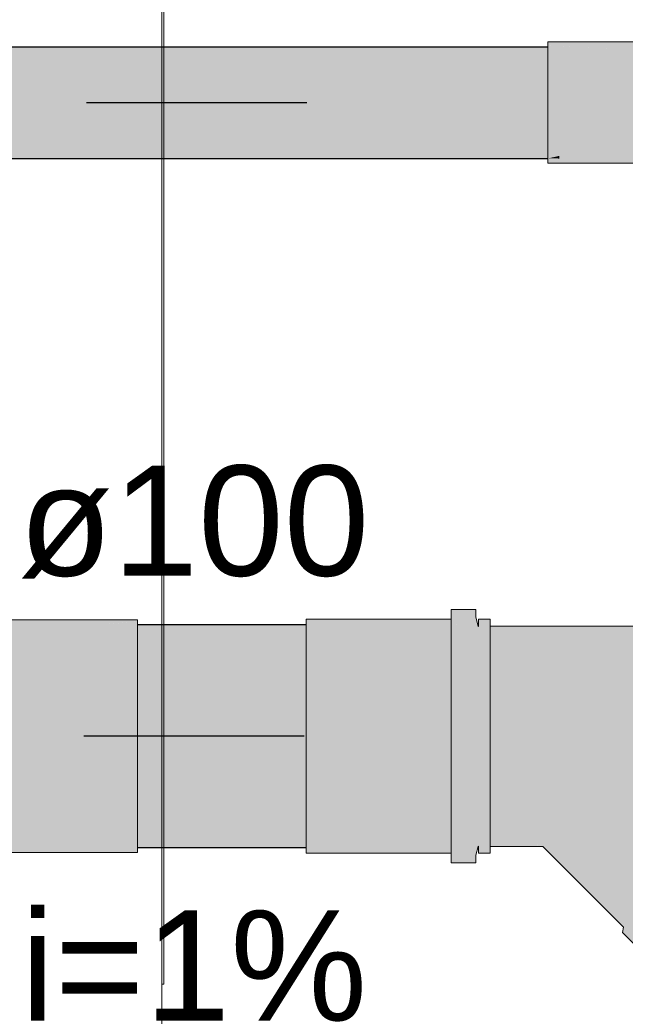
# Model space of a CAD drawing. Header units: millimetres. Extents: x 321 to 585, y -277 to 9.
# Tile 381 of 656: x 530.87 to 531.97, y -239.12 to -237.34. Entities that reach past the tile are written whole.
import ezdxf

# ---------------------------------------------------------------- set-up
doc = ezdxf.new("R2010")
doc.units = ezdxf.units.MM
doc.header["$MEASUREMENT"] = 0
doc.linetypes.add('NULL', pattern=[0])
for name, color, linetype, lineweight in [('CV-Condutos', 1, 'Continuous', 25), ('CV-Conexões', 9, 'Continuous', 18), ('CV-Sentido conduto', 9, 'Continuous', 30), ('IFC-Laje-Contorno', 134, 'Continuous', 5), ('IFC-Viga-Contorno', 66, 'Continuous', 5), ('TQ-Condutos', 3, 'Continuous', 25), ('TQ-Conexões', 9, 'Continuous', 18), ('TQ-Sentido conduto', 9, 'Continuous', 30), ('TQ-Textos conduto', 7, 'Continuous', 9)]:
    doc.layers.add(name, color=color, linetype=linetype, lineweight=lineweight)
doc.styles.add('Arial', font='arial.ttf')

msp = doc.modelspace()

# ---------------------------------------------------------------- hatches: boundary and pattern name
at = {"layer": 'CV-Condutos', "linetype": 'Continuous'}
for points in [[(530.5572, -237.3866), (530.5572, -237.3909), (530.5572, -237.3912), (531.8315, -237.3909), (531.8315, -237.3908), (531.8315, -237.3865)], [(531.8315, -237.3865), (530.5572, -237.3865), (530.5572, -237.3866)], [(530.5572, -237.3912), (530.5572, -237.412), (530.5572, -237.4125), (530.5572, -237.4461), (530.5572, -237.4467), (530.5572, -237.4873), (530.5572, -237.488), (530.5572, -237.5286), (531.8315, -237.528), (531.8315, -237.4873), (531.8315, -237.4867), (531.8315, -237.4461), (531.8315, -237.4456), (531.8315, -237.412), (531.8315, -237.4117), (531.8315, -237.3909)], [(531.8315, -237.5622), (531.8315, -237.5286), (531.8315, -237.528), (530.5572, -237.5286), (530.5572, -237.5291), (530.5572, -237.5627)], [(531.8315, -237.5881), (531.8315, -237.5838), (531.8315, -237.5835), (531.8315, -237.5627), (531.8315, -237.5622), (530.5572, -237.5627), (530.5572, -237.563), (530.5572, -237.5838), (530.5572, -237.5839), (530.5572, -237.5882)], [(530.5572, -237.5882), (531.8315, -237.5882), (531.8315, -237.5881)], [(531.8315, -237.5881), (531.8515, -237.5882), (531.8515, -237.5838)]]:
    msp.add_hatch(color=11, dxfattribs=at).paths.add_polyline_path(points)
at = {"layer": 'CV-Conexões', "linetype": 'Continuous'}
for points in [[(532.0274, -237.3767), (531.8315, -237.3767), (531.8315, -237.3829), (532.0274, -237.3934), (532.0274, -237.3829), (532.0274, -237.378), (532.0274, -237.3777)], [(531.8515, -237.384), (531.8315, -237.3829), (531.8315, -237.3865), (531.8315, -237.3962), (531.8315, -237.4157), (531.8315, -237.4401), (531.8315, -237.4677), (531.8315, -237.4966), (531.8315, -237.525), (531.8315, -237.5507), (531.8315, -237.5721), (531.8315, -237.5878), (531.8515, -237.5878), (532.0274, -237.5878), (532.0274, -237.5874), (532.0274, -237.5868), (532.0274, -237.5845), (531.8515, -237.5734), (532.0274, -237.5845), (532.0274, -237.58), (532.0274, -237.5721), (531.9874, -237.5721), (531.8515, -237.5721), (531.8515, -237.5688), (531.8515, -237.5721), (531.9874, -237.5721), (532.0274, -237.5721), (532.0274, -237.5676), (531.9157, -237.558), (531.8515, -237.5524), (531.9157, -237.558), (532.0274, -237.5676), (532.0274, -237.553), (532.0274, -237.5507), (531.8788, -237.5507), (531.8515, -237.5507), (532.0274, -237.5507), (532.0274, -237.5308), (532.0274, -237.5304), (531.8515, -237.5486), (532.0274, -237.5304), (532.0274, -237.525), (531.8515, -237.525), (532.0274, -237.525), (532.0274, -237.5031), (532.0274, -237.5026), (531.8515, -237.5227), (532.0274, -237.5026), (532.0274, -237.4966), (532.0274, -237.4743), (531.8515, -237.4966), (532.0274, -237.4743), (532.0274, -237.4742), (532.0274, -237.4738), (531.8515, -237.4943), (532.0274, -237.4738), (532.0274, -237.4723), (532.0274, -237.4677), (531.8515, -237.4677), (532.0274, -237.4677), (532.0274, -237.4464), (532.0274, -237.4459), (531.8515, -237.4655), (532.0274, -237.4459), (532.0274, -237.4401), (531.8515, -237.4401), (532.0274, -237.4401), (532.0274, -237.4213), (532.0274, -237.4208), (531.8515, -237.4381), (532.0274, -237.4208), (532.0274, -237.4157), (532.0274, -237.4007), (532.0274, -237.4006), (531.8515, -237.4157), (532.0274, -237.4006), (532.0274, -237.4003), (531.8515, -237.4141), (532.0274, -237.4003), (532.0274, -237.3993), (532.0274, -237.3962), (531.8515, -237.3962), (532.0274, -237.3962), (532.0274, -237.3957), (532.0274, -237.3942), (531.8515, -237.3873), (531.8515, -237.3865), (531.8515, -237.3873), (532.0274, -237.3942), (532.0795, -237.3962), (532.0274, -237.3934), (531.8985, -237.3865)], [(531.8515, -237.5966), (532.0274, -237.5966), (532.0274, -237.5962), (532.0274, -237.5948), (531.8515, -237.5889), (532.0274, -237.5948), (532.0274, -237.5947), (532.0274, -237.5883), (531.8515, -237.5885), (532.0274, -237.5882), (532.0274, -237.5882), (531.8515, -237.5882), (531.8425, -237.5882), (531.8515, -237.5882), (532.0274, -237.5882), (532.0274, -237.5881), (532.0274, -237.5878), (531.8515, -237.5878), (531.8315, -237.5878), (531.8315, -237.5882), (531.8315, -237.5966)]]:
    msp.add_hatch(color=241, dxfattribs=at).paths.add_polyline_path(points)
at = {"layer": 'CV-Sentido conduto', "linetype": 'Continuous'}
msp.add_hatch(color=7, dxfattribs=at).paths.add_polyline_path([(530.9943, -237.4873), (531.2358, -237.552), (531.2358, -237.4226)])
at = {"layer": 'TQ-Condutos', "linetype": 'Continuous'}
for points in [[(531.3927, -238.4346), (531.0868, -238.4346), (531.0868, -238.4353), (531.0868, -238.4435), (531.0868, -238.4468), (531.0868, -238.4857), (531.0868, -238.4911), (531.0868, -238.5541), (531.0868, -238.5606), (531.3927, -238.6104), (531.3927, -238.5541), (531.3927, -238.5323), (531.3927, -238.4857), (531.3927, -238.4723), (531.3927, -238.4435), (531.3927, -238.4406), (531.3927, -238.4349)], [(531.3927, -238.6104), (531.0868, -238.5606), (531.0868, -238.6367), (531.0868, -238.6432), (531.3927, -238.6931), (531.3927, -238.6367)], [(531.3927, -238.8388), (531.3927, -238.836), (531.3927, -238.83), (531.3927, -238.8165), (531.3927, -238.7877), (531.3927, -238.766), (531.3927, -238.7194), (531.3927, -238.6931), (531.0868, -238.6432), (531.0868, -238.7194), (531.0868, -238.7248), (531.0868, -238.7852), (531.0868, -238.7877), (531.0868, -238.791), (531.0868, -238.8284), (531.0868, -238.83), (531.0868, -238.8307), (531.0868, -238.8388)]]:
    msp.add_hatch(color=73, dxfattribs=at).paths.add_polyline_path(points)
at = {"layer": 'TQ-Conexões', "linetype": 'Continuous'}
for points in [[(531.7053, -238.8425), (531.7053, -238.8489), (531.7268, -238.8489), (531.7268, -238.8417), (531.7268, -238.8367), (531.7076, -238.8367), (531.7268, -238.8367), (531.7268, -238.8205), (531.7268, -238.7868), (531.7268, -238.7428), (531.7268, -238.6916), (531.7268, -238.6367), (531.7268, -238.5818), (531.7268, -238.5306), (531.7268, -238.4867), (531.7268, -238.4529), (531.7268, -238.4367), (531.7268, -238.4317), (531.7076, -238.4367), (531.7268, -238.4317), (531.7268, -238.4245), (531.7053, -238.4245), (531.7053, -238.4367), (531.7053, -238.4373), (531.7051, -238.4367), (531.7005, -238.4208), (531.7005, -238.4367), (531.7005, -238.4208), (531.6583, -238.4367), (531.7005, -238.4407), (531.7053, -238.4742), (531.7053, -238.5306), (531.7053, -238.4742), (531.7005, -238.4407), (531.6583, -238.4367), (531.6906, -238.4245), (531.6569, -238.4245), (531.6906, -238.4245), (531.7005, -238.4208), (531.7005, -238.4138), (531.7005, -238.4069), (531.6557, -238.4069), (531.6557, -238.4147), (531.6557, -238.4245), (531.6557, -238.4367), (531.6557, -238.4377), (531.7005, -238.4607), (531.7005, -238.4912), (531.7005, -238.4607), (531.6557, -238.4377), (531.6557, -238.4742), (531.6557, -238.5218), (531.7005, -238.5218), (531.6557, -238.5218), (531.7005, -238.5593), (531.7053, -238.5999), (531.7005, -238.5593), (531.6557, -238.5218), (531.6557, -238.5772), (531.7005, -238.5968), (531.6557, -238.5772), (531.6557, -238.6367), (531.7005, -238.6367), (531.7053, -238.6735), (531.7005, -238.6367), (531.6557, -238.6367), (531.7005, -238.6766), (531.6557, -238.6367), (531.6557, -238.6962), (531.7005, -238.7141), (531.7053, -238.7428), (531.7005, -238.7141), (531.6557, -238.6962), (531.6557, -238.7516), (531.7005, -238.7516), (531.6557, -238.7516), (531.7005, -238.7822), (531.7053, -238.7993), (531.7005, -238.7822), (531.6557, -238.7516), (531.6557, -238.7992), (531.7005, -238.8128), (531.6557, -238.7992), (531.6557, -238.8357), (531.6557, -238.8367), (531.6557, -238.8489), (531.69, -238.8489), (531.6557, -238.8489), (531.6557, -238.8587), (531.6557, -238.8665), (531.7005, -238.8665), (531.7005, -238.8527), (531.6906, -238.8489), (531.6583, -238.8367), (531.7005, -238.8367), (531.7005, -238.8327), (531.7005, -238.8367), (531.6583, -238.8367), (531.7005, -238.8527), (531.7051, -238.8367), (531.7053, -238.8361), (531.7053, -238.8367)], [(530.9648, -238.4255), (530.8128, -238.4255), (530.8128, -238.4287), (530.8128, -238.4383), (530.8128, -238.4538), (530.8128, -238.4749), (530.8128, -238.501), (530.8128, -238.5311), (530.8128, -238.5645), (530.8128, -238.6), (530.8128, -238.6367), (530.8128, -238.6734), (530.8128, -238.7089), (530.8128, -238.7423), (530.8128, -238.7725), (530.8128, -238.7985), (530.8128, -238.8196), (530.8128, -238.8352), (530.8128, -238.8447), (530.8128, -238.8479), (530.9648, -238.8479), (531.0868, -238.8479), (531.0868, -238.8447), (530.9648, -238.8447), (530.9648, -238.8352), (530.9648, -238.8388), (530.9648, -238.8447), (531.0156, -238.8388), (530.9648, -238.8447), (531.0468, -238.8447), (531.0468, -238.8388), (531.0403, -238.8388), (531.0468, -238.8388), (531.0468, -238.8383), (531.0468, -238.8352), (531.0468, -238.8247), (531.0468, -238.8352), (531.0468, -238.8383), (531.0468, -238.8388), (531.0468, -238.8447), (531.0716, -238.8388), (531.0468, -238.8447), (531.0868, -238.8447), (531.0868, -238.8388), (531.0868, -238.8352), (531.0868, -238.8196), (531.0468, -238.8196), (530.9648, -238.8196), (531.0468, -238.8196), (531.0468, -238.8054), (531.0468, -238.8196), (531.0868, -238.8196), (531.0868, -238.7985), (531.0468, -238.7985), (530.9648, -238.7985), (531.0468, -238.7985), (531.0468, -238.781), (531.0468, -238.7985), (531.0868, -238.7985), (531.0868, -238.7725), (531.0468, -238.7725), (530.9648, -238.7725), (531.0468, -238.7725), (531.0468, -238.7522), (531.0468, -238.7725), (531.0868, -238.7725), (531.0868, -238.7423), (531.0468, -238.7423), (530.9648, -238.7423), (531.0468, -238.7423), (531.0468, -238.7199), (531.0468, -238.7423), (531.0868, -238.7423), (531.0868, -238.7089), (531.0468, -238.7089), (530.9648, -238.7089), (531.0468, -238.7089), (531.0468, -238.685), (531.0468, -238.7089), (531.0868, -238.7089), (531.0868, -238.6734), (531.0468, -238.6734), (530.9648, -238.6734), (531.0468, -238.6734), (531.0468, -238.6487), (531.0468, -238.6734), (531.0868, -238.6734), (531.0868, -238.6367), (531.0468, -238.6367), (530.9648, -238.6367), (531.0468, -238.6367), (531.0468, -238.6121), (531.0468, -238.6367), (531.0868, -238.6367), (531.0868, -238.6), (531.0468, -238.6), (530.9648, -238.6), (531.0468, -238.6), (531.0468, -238.5761), (531.0468, -238.6), (531.0868, -238.6), (531.0868, -238.5645), (531.0468, -238.5645), (530.9648, -238.5645), (531.0468, -238.5645), (531.0468, -238.542), (531.0468, -238.5645), (531.0868, -238.5645), (531.0868, -238.5311), (531.0468, -238.5311), (530.9648, -238.5311), (531.0468, -238.5311), (531.0468, -238.5108), (531.0468, -238.5311), (531.0868, -238.5311), (531.0868, -238.501), (531.0468, -238.501), (530.9648, -238.501), (531.0468, -238.501), (531.0468, -238.4835), (531.0468, -238.501), (531.0868, -238.501), (531.0868, -238.4749), (531.0468, -238.4749), (530.9648, -238.4749), (531.0468, -238.4749), (531.0468, -238.4607), (531.0468, -238.4749), (531.0868, -238.4749), (531.0868, -238.4538), (531.0468, -238.4538), (530.9648, -238.4538), (531.0468, -238.4538), (531.0468, -238.4434), (531.0468, -238.4538), (531.0868, -238.4538), (531.0868, -238.4383), (531.0468, -238.4383), (531.0868, -238.4383), (531.0868, -238.4346), (531.0868, -238.4287), (531.0468, -238.4346), (531.0468, -238.4363), (531.0468, -238.4346), (531.0868, -238.4287), (531.0468, -238.4319), (531.0113, -238.4346), (530.9648, -238.4383), (530.9648, -238.4287), (530.9648, -238.4383), (531.0868, -238.4287), (531.0868, -238.4255)], [(531.6557, -238.4245), (531.3927, -238.4245), (531.3927, -238.4317), (531.6557, -238.4317)], [(531.6557, -238.8417), (531.6201, -238.8388), (531.5941, -238.8367), (531.6557, -238.8417), (531.6557, -238.8367), (531.6557, -238.8205), (531.6557, -238.7868), (531.6557, -238.7428), (531.554, -238.7868), (531.554, -238.8074), (531.554, -238.8205), (531.554, -238.8304), (531.554, -238.8205), (531.554, -238.8074), (531.554, -238.7868), (531.6557, -238.7428), (531.6557, -238.6916), (531.6557, -238.6367), (531.6557, -238.5818), (531.6557, -238.5306), (531.6557, -238.4867), (531.6557, -238.4529), (531.6557, -238.4367), (531.6557, -238.4346), (531.6347, -238.4367), (531.6557, -238.4346), (531.6557, -238.4317), (531.554, -238.4335), (531.554, -238.4346), (531.554, -238.4335), (531.4286, -238.4346), (531.554, -238.4367), (531.4286, -238.4346), (531.4545, -238.4367), (531.554, -238.4447), (531.4286, -238.4346), (531.554, -238.4335), (531.6557, -238.4317), (531.554, -238.4317), (531.3927, -238.4317), (531.3927, -238.4346), (531.554, -238.4459), (531.554, -238.4529), (531.554, -238.4736), (531.554, -238.4867), (531.554, -238.5136), (531.554, -238.5306), (531.554, -238.5504), (531.554, -238.5818), (531.554, -238.6155), (531.554, -238.6367), (531.554, -238.658), (531.554, -238.6916), (531.554, -238.723), (531.554, -238.7428), (531.554, -238.7598), (531.554, -238.7428), (531.554, -238.723), (531.554, -238.6916), (531.554, -238.658), (531.554, -238.6367), (531.554, -238.6155), (531.554, -238.5818), (531.554, -238.5504), (531.554, -238.5306), (531.554, -238.5136), (531.554, -238.4867), (531.554, -238.4736), (531.554, -238.4529), (531.554, -238.4459), (531.3927, -238.4346), (531.3927, -238.4529), (531.3927, -238.4867), (531.3927, -238.5306), (531.3927, -238.5818), (531.3927, -238.6367), (531.3927, -238.6916), (531.3927, -238.7428), (531.3927, -238.7868), (531.3927, -238.8205), (531.554, -238.8335), (531.554, -238.8367), (531.554, -238.8382), (531.554, -238.8388), (531.554, -238.8382), (531.554, -238.8367), (531.554, -238.8335), (531.3927, -238.8205), (531.3927, -238.8367), (531.3927, -238.8388), (531.554, -238.8406), (531.3927, -238.8388), (531.3927, -238.8417), (531.554, -238.8417)], [(531.7053, -238.4367), (531.7051, -238.4367), (531.7053, -238.4373)], [(531.7637, -238.8367), (531.8203, -238.8347), (531.8266, -238.8345), (531.82, -238.8344), (531.8266, -238.8345), (531.8287, -238.8367), (531.8288, -238.8367), (531.8287, -238.8367), (531.969, -238.9833), (531.9714, -238.9809), (531.835, -238.8367), (531.8308, -238.8323), (531.8181, -238.8325), (531.7637, -238.8333), (531.8308, -238.8323), (531.9714, -238.9809), (531.969, -238.9833), (531.967, -238.9927), (531.9693, -238.9904), (531.967, -238.9927), (532.0332, -239.0589), (532.0358, -239.0562), (532.0434, -239.0486), (531.9716, -238.9881), (532.0434, -239.0486), (531.9782, -238.9814), (531.9784, -238.9739), (531.9782, -238.9814), (532.0434, -239.0486), (532.0555, -239.0365), (531.9848, -238.9748), (532.0555, -239.0365), (532.0713, -239.0207), (531.995, -238.9646), (531.9897, -238.9626), (531.995, -238.9646), (532.0713, -239.0207), (532.0898, -239.0023), (532.0176, -238.942), (532.0052, -238.9545), (532.0176, -238.942), (532.0043, -238.948), (531.8556, -238.8221), (531.8432, -238.8272), (531.8556, -238.8221), (532.0043, -238.948), (532.0176, -238.942), (532.0898, -239.0023), (532.0999, -238.9921), (532.1095, -238.9825), (532.0999, -238.9761), (532.0999, -238.9729), (532.0301, -238.9295), (532.0214, -238.9309), (531.8929, -238.8131), (531.8743, -238.8176), (531.8929, -238.8131), (531.7637, -238.8199), (531.8929, -238.8131), (532.0214, -238.9309), (532.0301, -238.9295), (532.0999, -238.9729), (532.0999, -238.968), (532.0433, -238.9163), (532.0999, -238.968), (532.0999, -238.9386), (532.0999, -238.9275), (532.0566, -238.903), (532.0397, -238.9126), (532.0566, -238.903), (532.0999, -238.9275), (532.0999, -238.9116), (532.0691, -238.8906), (532.058, -238.8943), (532.0691, -238.8906), (532.0999, -238.9116), (532.0999, -238.8965), (532.0999, -238.8791), (532.0815, -238.8781), (532.0999, -238.8791), (532.0999, -238.8749), (532.0999, -238.8597), (532.0917, -238.8679), (532.0999, -238.8597), (532.0999, -238.8586), (532.0999, -238.8524), (532.0897, -238.8626), (532.075, -238.8773), (532.0823, -238.87), (532.0897, -238.8626), (532.0953, -238.857), (532.0981, -238.8542), (532.0999, -238.8524), (532.0999, -238.8506), (532.0999, -238.8503), (532.0999, -238.8471), (532.0999, -238.846), (532.0999, -238.8432), (532.0999, -238.8426), (532.0999, -238.8405), (532.0999, -238.8399), (532.0999, -238.8391), (532.0999, -238.8384), (532.0999, -238.8378), (532.0999, -238.8374), (532.0999, -238.8367), (532.0999, -238.8366), (532.0999, -238.8357), (532.0994, -238.8352), (532.0975, -238.8348), (532.0956, -238.8343), (532.0975, -238.8348), (532.0994, -238.8352), (532.0999, -238.8352), (532.0999, -238.8347), (532.0999, -238.8347), (532.0999, -238.8342), (532.0999, -238.834), (532.0999, -238.8336), (532.0999, -238.8334), (532.0937, -238.8338), (532.0999, -238.8334), (532.0999, -238.833), (532.0999, -238.8326), (532.0917, -238.8333), (532.0898, -238.8328), (532.0818, -238.8309), (532.0898, -238.8328), (532.0917, -238.8333), (532.0999, -238.8326), (532.0999, -238.8323), (532.0999, -238.8315), (532.0999, -238.8303), (532.0999, -238.8296), (532.0737, -238.829), (532.0999, -238.8296), (532.0999, -238.8263), (532.0999, -238.8255), (532.0657, -238.8271), (532.0999, -238.8255), (532.0999, -238.825), (532.0576, -238.8252), (532.0999, -238.825), (532.0999, -238.8212), (532.0999, -238.8202), (532.0385, -238.8215), (532.0999, -238.8202), (532.0999, -238.8196), (532.0194, -238.8178), (532.0999, -238.8196), (532.0999, -238.811), (532.0999, -238.8101), (531.9782, -238.8121), (532.1133, -238.8099), (531.9353, -238.8099), (532.0999, -238.8099), (532.0999, -238.7952), (532.0999, -238.7805), (532.0999, -238.7781), (532.0999, -238.7766), (532.0999, -238.7566), (532.0999, -238.7367), (532.0999, -238.7349), (532.0999, -238.7117), (532.0999, -238.6885), (532.0999, -238.6865), (532.0999, -238.6616), (532.0999, -238.6367), (532.0999, -238.6347), (532.0999, -238.6098), (532.0999, -238.585), (532.0999, -238.5831), (532.0999, -238.5599), (532.0999, -238.5367), (532.0999, -238.5351), (532.0999, -238.5152), (532.0999, -238.4953), (532.0999, -238.4941), (532.0999, -238.4788), (532.0999, -238.4635), (532.0999, -238.4627), (532.0999, -238.4531), (532.0999, -238.4435), (532.0999, -238.4433), (532.0999, -238.4406), (532.0999, -238.4367), (531.7637, -238.4367), (531.7268, -238.4373), (531.7268, -238.4379), (531.7268, -238.439), (531.7268, -238.4435), (531.7637, -238.4435), (531.7268, -238.4435), (531.7268, -238.4453), (531.7268, -238.4472), (531.7268, -238.4635), (531.7637, -238.4635), (531.7637, -238.4953), (531.7637, -238.5367), (531.7637, -238.4953), (531.7637, -238.4635), (531.7268, -238.4635), (531.7268, -238.4664), (531.7268, -238.4693), (531.7268, -238.4744), (531.7268, -238.4953), (531.7268, -238.499), (531.7268, -238.5028), (531.7268, -238.5095), (531.7268, -238.5367), (531.7268, -238.5762), (531.7637, -238.585), (531.7268, -238.5762), (531.7268, -238.5806), (531.7268, -238.585), (531.7268, -238.5933), (531.7268, -238.6273), (531.7637, -238.6367), (531.7268, -238.6273), (531.7268, -238.632), (531.7268, -238.6367), (531.7268, -238.645), (531.7268, -238.6791), (531.7637, -238.6885), (531.7268, -238.6791), (531.7268, -238.6838), (531.7268, -238.6885), (531.7268, -238.728), (531.7637, -238.7367), (531.7268, -238.728), (531.7268, -238.7323), (531.7268, -238.7367), (531.7268, -238.7434), (531.7268, -238.7706), (531.7637, -238.7781), (531.7268, -238.7706), (531.7268, -238.7744), (531.7268, -238.7781), (531.7268, -238.8042), (531.7637, -238.8099), (531.7268, -238.8042), (531.7268, -238.807), (531.7268, -238.8099), (531.7268, -238.8181), (531.7268, -238.8263), (531.7637, -238.8299), (531.7268, -238.8263), (531.7268, -238.8281), (531.7268, -238.8299), (531.7268, -238.8327), (531.7268, -238.8355), (531.7268, -238.836), (531.7268, -238.8367)], [(531.7637, -238.4367), (531.7268, -238.4367), (531.7268, -238.4373)], [(531.6557, -238.8489), (531.6557, -238.8417), (531.3927, -238.8417), (531.3927, -238.8489)], [(531.7053, -238.8367), (531.7053, -238.8361), (531.7051, -238.8367)], [(531.8223, -238.8367), (531.969, -238.9833), (531.8266, -238.8345), (531.7637, -238.8367)]]:
    msp.add_hatch(color=93, dxfattribs=at).paths.add_polyline_path(points)
at = {"layer": 'TQ-Sentido conduto', "linetype": 'Continuous'}
msp.add_hatch(color=7, dxfattribs=at).paths.add_polyline_path([(530.9891, -238.6367), (531.2306, -238.7014), (531.2306, -238.572)])

# ---------------------------------------------------------------- linework, layer by layer
at = {"layer": 'CV-Condutos'}
for p, q in [((531.8315, -237.3865), (530.5572, -237.3865)), ((530.5572, -237.5882), (531.8315, -237.5882)), ((531.8515, -237.5882), (531.8515, -237.5838))]:
    msp.add_line(p, q, dxfattribs=at)
at = {"layer": 'CV-Conexões'}
for p, q in [((531.8315, -237.3767), (531.8315, -237.3829)), ((532.0274, -237.3767), (531.8315, -237.3767)), ((531.8315, -237.3829), (531.8315, -237.3865)), ((531.8315, -237.3865), (531.8315, -237.3962)), ((531.8315, -237.3962), (531.8315, -237.4157)), ((531.8315, -237.4157), (531.8315, -237.4401)), ((531.8315, -237.4401), (531.8315, -237.4677)), ((531.8315, -237.4677), (531.8315, -237.4966)), ((531.8315, -237.4966), (531.8315, -237.525)), ((531.8315, -237.525), (531.8315, -237.5507)), ((531.8315, -237.5507), (531.8315, -237.5721)), ((531.8315, -237.5721), (531.8315, -237.5878)), ((531.8315, -237.5878), (531.8315, -237.5882)), ((531.8315, -237.5882), (531.8315, -237.5966)), ((531.8315, -237.5966), (531.8515, -237.5966)), ((531.8515, -237.5966), (532.0274, -237.5966))]:
    msp.add_line(p, q, dxfattribs=at)
at = {"layer": 'CV-Sentido conduto'}
msp.add_lwpolyline([(531.3943, -237.4873), (530.9943, -237.4873)], dxfattribs=at)
at = {"layer": 'IFC-Laje-Contorno', "color": 7, "lineweight": 5}
for p, q in [((531.1347, -239.0867), (531.1347, -236.6309)), ((531.1309, -239.0867), (531.1347, -239.0867))]:
    msp.add_line(p, q, dxfattribs=at)
at = {"layer": 'IFC-Viga-Contorno', "color": 7, "lineweight": 5}
msp.add_line((531.1309, -244.4867), (531.1309, -236.9494), dxfattribs=at)
at = {"layer": 'TQ-Condutos'}
for p, q in [((531.3927, -238.4346), (531.0868, -238.4346)), ((531.0868, -238.8388), (531.3927, -238.8388))]:
    msp.add_line(p, q, dxfattribs=at)
at = {"layer": 'TQ-Conexões'}
for p, q in [((531.7005, -238.4069), (531.6557, -238.4069)), ((531.6557, -238.4069), (531.6557, -238.4147)), ((531.6557, -238.4147), (531.6557, -238.4245)), ((531.7005, -238.4138), (531.7005, -238.4069)), ((531.7005, -238.4208), (531.7005, -238.4138)), ((530.9648, -238.4255), (530.8128, -238.4255)), ((531.0868, -238.4255), (530.9648, -238.4255)), ((531.0868, -238.4287), (531.0868, -238.4255)), ((531.0868, -238.4346), (531.0868, -238.4287)), ((531.3927, -238.4245), (531.3927, -238.4317)), ((531.6557, -238.4245), (531.3927, -238.4245)), ((531.3927, -238.4317), (531.3927, -238.4346)), ((531.6557, -238.4317), (531.6557, -238.4245)), ((531.6557, -238.4245), (531.6557, -238.4367)), ((531.6557, -238.4346), (531.6557, -238.4317)), ((531.7051, -238.4367), (531.7005, -238.4208)), ((531.7268, -238.4245), (531.7053, -238.4245)), ((531.7053, -238.4245), (531.7053, -238.4367)), ((531.7268, -238.4317), (531.7268, -238.4245)), ((531.7268, -238.4367), (531.7268, -238.4317)), ((531.0868, -238.4383), (531.0868, -238.4346)), ((531.0868, -238.4538), (531.0868, -238.4383)), ((531.3927, -238.4346), (531.3927, -238.4529)), ((531.6557, -238.4367), (531.6557, -238.4346)), ((531.6557, -238.4529), (531.6557, -238.4367)), ((531.6557, -238.4367), (531.6557, -238.4377)), ((531.6557, -238.4377), (531.6557, -238.4742)), ((531.7053, -238.4373), (531.7051, -238.4367)), ((531.7053, -238.4367), (531.7053, -238.4373)), ((531.7268, -238.4529), (531.7268, -238.4367)), ((531.7637, -238.4367), (531.7268, -238.4367)), ((532.0999, -238.4367), (531.7637, -238.4367)), ((531.0868, -238.4749), (531.0868, -238.4538)), ((531.3927, -238.4529), (531.3927, -238.4867)), ((531.6557, -238.4867), (531.6557, -238.4529)), ((531.7268, -238.4867), (531.7268, -238.4529)), ((531.0868, -238.501), (531.0868, -238.4749)), ((531.3927, -238.4867), (531.3927, -238.5306)), ((531.6557, -238.4742), (531.6557, -238.5218)), ((531.6557, -238.5306), (531.6557, -238.4867)), ((531.7268, -238.5306), (531.7268, -238.4867)), ((531.0868, -238.5311), (531.0868, -238.501)), ((531.6557, -238.5218), (531.6557, -238.5772)), ((531.0868, -238.5645), (531.0868, -238.5311)), ((531.3927, -238.5306), (531.3927, -238.5818)), ((531.6557, -238.5818), (531.6557, -238.5306)), ((531.7268, -238.5818), (531.7268, -238.5306)), ((531.0868, -238.6), (531.0868, -238.5645)), ((531.3927, -238.5818), (531.3927, -238.6367)), ((531.6557, -238.5772), (531.6557, -238.6367)), ((531.6557, -238.6367), (531.6557, -238.5818)), ((531.7268, -238.6367), (531.7268, -238.5818)), ((531.0868, -238.6367), (531.0868, -238.6)), ((531.0868, -238.6734), (531.0868, -238.6367)), ((531.3927, -238.6367), (531.3927, -238.6916)), ((531.6557, -238.6916), (531.6557, -238.6367)), ((531.6557, -238.6367), (531.6557, -238.6962)), ((531.7268, -238.6916), (531.7268, -238.6367)), ((531.0868, -238.7089), (531.0868, -238.6734)), ((531.3927, -238.6916), (531.3927, -238.7428)), ((531.6557, -238.7428), (531.6557, -238.6916)), ((531.6557, -238.6962), (531.6557, -238.7516)), ((531.7268, -238.7428), (531.7268, -238.6916)), ((531.0868, -238.7423), (531.0868, -238.7089)), ((531.0868, -238.7725), (531.0868, -238.7423)), ((531.3927, -238.7428), (531.3927, -238.7868)), ((531.6557, -238.7868), (531.6557, -238.7428)), ((531.6557, -238.7516), (531.6557, -238.7992)), ((531.7268, -238.7868), (531.7268, -238.7428)), ((531.0868, -238.7985), (531.0868, -238.7725)), ((531.3927, -238.7868), (531.3927, -238.8205)), ((531.6557, -238.8205), (531.6557, -238.7868)), ((531.7268, -238.8205), (531.7268, -238.7868)), ((531.0868, -238.8196), (531.0868, -238.7985)), ((531.6557, -238.7992), (531.6557, -238.8357)), ((531.0868, -238.8352), (531.0868, -238.8196)), ((531.3927, -238.8205), (531.3927, -238.8367)), ((531.6557, -238.8367), (531.6557, -238.8205)), ((531.7268, -238.8367), (531.7268, -238.8205)), ((531.0868, -238.8388), (531.0868, -238.8352)), ((531.0868, -238.8447), (531.0868, -238.8388)), ((531.3927, -238.8367), (531.3927, -238.8388)), ((531.3927, -238.8388), (531.3927, -238.8417)), ((531.3927, -238.8417), (531.3927, -238.8489)), ((531.6557, -238.8357), (531.6557, -238.8367)), ((531.6557, -238.8417), (531.6557, -238.8367)), ((531.6557, -238.8367), (531.6557, -238.8489)), ((531.6557, -238.8489), (531.6557, -238.8417)), ((531.7005, -238.8527), (531.7051, -238.8367)), ((531.7051, -238.8367), (531.7053, -238.8361)), ((531.7051, -238.8367), (531.7053, -238.8367)), ((531.7053, -238.8361), (531.7053, -238.8367)), ((531.7053, -238.8367), (531.7053, -238.8425)), ((531.7053, -238.8425), (531.7053, -238.8489)), ((531.7268, -238.8417), (531.7268, -238.8367)), ((531.7268, -238.8367), (531.7637, -238.8367)), ((531.7268, -238.8489), (531.7268, -238.8417)), ((531.7637, -238.8367), (531.8223, -238.8367)), ((531.8223, -238.8367), (531.969, -238.9833)), ((530.8128, -238.8479), (530.9648, -238.8479)), ((530.9648, -238.8479), (531.0868, -238.8479)), ((531.0868, -238.8479), (531.0868, -238.8447)), ((531.3927, -238.8489), (531.6557, -238.8489)), ((531.6557, -238.8489), (531.6557, -238.8587)), ((531.6557, -238.8587), (531.6557, -238.8665)), ((531.7005, -238.8665), (531.7005, -238.8527)), ((531.7053, -238.8489), (531.7268, -238.8489)), ((531.6557, -238.8665), (531.7005, -238.8665)), ((531.969, -238.9833), (531.967, -238.9927)), ((531.967, -238.9927), (532.0332, -239.0589))]:
    msp.add_line(p, q, dxfattribs=at)
at = {"layer": 'TQ-Sentido conduto'}
msp.add_lwpolyline([(531.3891, -238.6367), (530.9891, -238.6367)], dxfattribs=at)

# ---------------------------------------------------------------- texts
at = {"layer": 'TQ-Textos conduto', "linetype": 'NULL', "char_height": 0.2, "attachment_point": 8, "line_spacing_factor": 0.6, "style": 'Arial'}
for s, insert, width in [('ø100', (531.1891, -238.3508), 1.273476), ('i=1%', (531.1891, -239.1546), 1.257927)]:
    msp.add_mtext(s, dxfattribs=dict(at, insert=insert, width=width))

doc.saveas('drawing.dxf')
